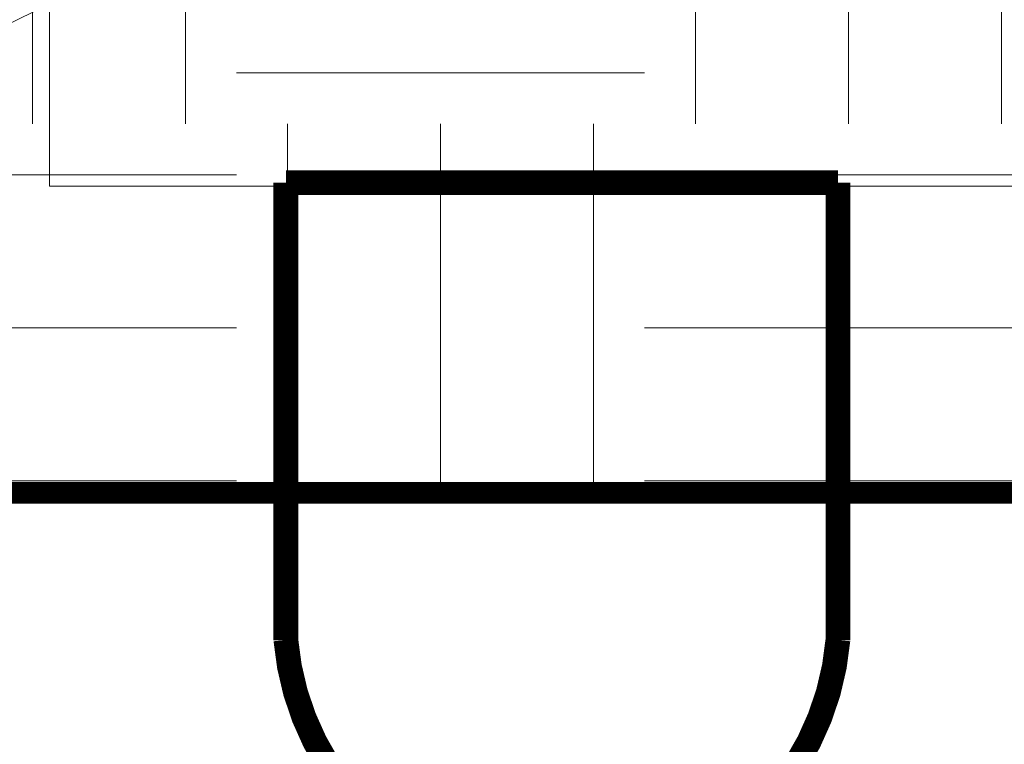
# Model space of a CAD drawing. Header units: millimetres. Extents: x -226731 to 126254, y -16359 to 60195.
# Tile 266 of 510: x -137853 to -137612, y 10435 to 10613. Entities that reach past the tile are written whole.
import ezdxf
from ezdxf.xclip import XClip

# ---------------------------------------------------------------- set-up
doc = ezdxf.new("R2010")
doc.units = ezdxf.units.MM
doc.header["$LTSCALE"] = 0.1
doc.header["$MEASUREMENT"] = 0
doc.header["$XCLIPFRAME"] = 0
doc.linetypes.add('HIDDEN', pattern=[0.375, 0.25, -0.125])
for name, color, linetype, lineweight in [('0_CCE_ FF_SIDE WALL SPRINKLER', 6, 'Continuous', 0), ('3_Hatch', 8, 'Continuous', 0), ('DOOR - WINDOW DETAILS$0$12. Accessories', 7, 'Continuous', 15), ('FIRE CIRCULE', 7, 'Continuous', 5), ('M-HVAC-Zonal', 2, 'Continuous', 30), ('S2-flooring plan', 6, 'Continuous', 5), ('SPRINKLER COVERAGE AREA', 1, 'Continuous', 9)]:
    doc.layers.add(name, color=color, linetype=linetype, lineweight=lineweight)
doc.layers.add('AREA LINE', color=3, linetype='Continuous', plot=False)
for name, color, linetype in [('Door', 5, 'Continuous'), ('Elect Power', 1, 'Continuous'), ('FIRE FIGHTING SERVICES', 5, 'Continuous'), ('M-HVAC-Cassette Zone', 7, 'Continuous')]:
    doc.layers.add(name, color=color, linetype=linetype)

# ---------------------------------------------------------------- blocks, each defined once
blk = doc.blocks.new('A$C9d481201')
at = {"layer": '3_Hatch', "color": 8, "linetype": 'HIDDEN'}
blk.add_arc((936.52, 6.01, -261.06), 1166.51, 90.00001, 179.97436, dxfattribs=at)
at = {"layer": 'DOOR - WINDOW DETAILS$0$12. Accessories', "color": 8, "extrusion": (-3.81477e-09, -1.42366e-08, 1), "elevation": -261.06}
blk.add_lwpolyline([(965, 67.55), (669.99, 67.55), (669.99, -54.45), (965, -54.45)], close=True, dxfattribs=at)
blk = doc.blocks.new('*U381')
at = {"layer": 'S2-flooring plan', "color": 5, "true_color": 0x0000fa}
blk.add_lwpolyline([(-300, 300), (300, 300), (300, -300), (-300, -300)], close=True, dxfattribs=at)
blk = doc.blocks.new('*U382')
at = {"layer": 'S2-flooring plan', "color": 0, "linetype": 'ByBlock', "lineweight": -2}
blk.add_blockref('*U381', (1812, 0), dxfattribs=at)
blk = doc.blocks.new('6A SOCKET WITH SWITCH')
at = {"layer": 'Elect Power', "color": 1, "const_width": 5}
blk.add_lwpolyline([(131778.57, 89131.84, -0.917707), (131889.93, 89131.84, -1.809583)], format="xyb", dxfattribs=at)
for points in [[(131778.57, 89039.55), (131778.57, 89131.84)], [(131889.93, 89039.55), (131889.93, 89131.84)], [(131889.93, 89039.55), (131778.57, 89039.55)]]:
    blk.add_lwpolyline(points, dxfattribs=at)
blk = doc.blocks.new('A$C0CE26435')
at = {"layer": 'M-HVAC-Cassette Zone', "ltscale": 1.2}
blk.add_circle((0, 0), 3000, dxfattribs=at)
blk = doc.blocks.new('A$C2AD535C3')
at = {"layer": 'SPRINKLER COVERAGE AREA', "color": 1}
blk.add_circle((0, 0), 2500, dxfattribs=at)
blk = doc.blocks.new('G$C3584CA52')
at = {"layer": '0_CCE_ FF_SIDE WALL SPRINKLER', "color": 240, "xscale": -0.6, "yscale": 0.6, "zscale": 0.6}
for p in [(548.83, -9259), (2806.02, -9259)]:
    blk.add_blockref('A$C2AD535C3', p, dxfattribs=at)

msp = doc.modelspace()

# ---------------------------------------------------------------- hatches: boundary and pattern name
at = {"layer": 'S2-flooring plan', "ltscale": 1.2}
h = msp.add_hatch(dxfattribs=at)
h.set_pattern_fill('EARTH', color=8, scale=400)
h.paths.add_polyline_path([(-137480.68, 10697.8), (-140050.67, 10697.8), (-140050.67, 10497.02), (-137480.68, 10497.02)])

# ---------------------------------------------------------------- linework, layer by layer
at = {"layer": 'AREA LINE', "color": 8}
msp.add_lwpolyline([(-140893.16, 10499.63), (-131430.73, 10499.63), (-131430.73, 11199.63), (-130250.69, 11199.63), (-130250.69, 10499.63), (-128409.94, 10499.63)], dxfattribs=at)
at = {"layer": 'FIRE CIRCULE', "color": 3}
msp.add_circle((-138038.19, 13618.04), 3500, dxfattribs=at)
at = {"layer": 'S2-flooring plan', "color": 9, "true_color": 0xbdbdbd, "const_width": 5}
msp.add_lwpolyline([(-137480.68, 10697.8), (-140050.67, 10697.8), (-140050.67, 10497.02), (-137480.68, 10497.02)], close=True, dxfattribs=at)

# ---------------------------------------------------------------- block references
at = {"layer": 'Door', "color": 8, "xscale": -1, "rotation": 180}
msp.add_blockref('A$C9d481201', (-138515.74, 10639.91, -0.01), dxfattribs=at)
at = {"layer": 'Elect Power', "color": 1, "lineweight": 0, "xscale": 1.215277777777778, "yscale": 1.215277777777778, "zscale": 1.215277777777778, "rotation": 179.9999999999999}
msp.add_blockref('6A SOCKET WITH SWITCH', (22495.08, 118780.95, -261.07), dxfattribs=at)
at = {"layer": 'FIRE FIGHTING SERVICES'}
msp.add_blockref('G$C3584CA52', (-139060.33, 21220.5), dxfattribs=at)
at = {"layer": 'M-HVAC-Zonal', "ltscale": 1.2}
msp.add_blockref('A$C0CE26435', (-137369.19, 12892.93), dxfattribs=at)
at = {"layer": 'S2-flooring plan'}
ref = msp.add_blockref('*U382', (-139725.69, 10397.8), dxfattribs=at)
XClip(ref).set_block_clipping_path([(-300, 6197.1056980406), (1048.5404991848, 6197.1056979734), (1048.54049795, 5376.8362008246), (478.8477895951, 5376.8362008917), (478.8477895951, 5226.8362008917), (1048.5404973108, 5226.8362008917), (1048.5404973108, 4635.3094941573), (1198.5405060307, 4635.3094767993), (1198.5405060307, 4685.3094904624), (4474.9999978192, 4685.3094944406), (4474.9999978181, 4635.3094943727), (4550.3939076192, 4635.3094940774), (4550.3939076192, 5086.82736079), (4674.9999978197, 5086.8273607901), (4674.9999978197, 5115.9085951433), (5099.23380199, 5115.908595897), (5099.23380199, 4438.5359646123), (5174.6277122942, 4438.5359646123), (5174.6277122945, 4488.5359643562), (7552, 4488.5359642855), (7552, 926.8275683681), (8169.9619206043, 926.3401645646), (8169.9619206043, 299.5125960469), (-300, 299.9997126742)])

doc.saveas('drawing.dxf')
